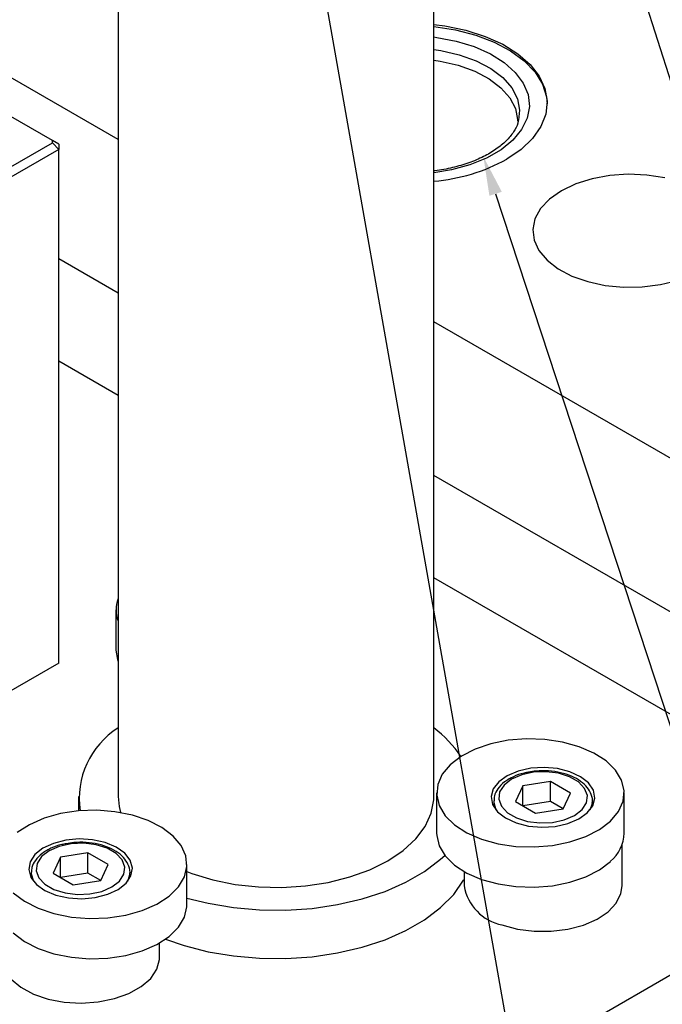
# Model space of a CAD drawing. Header units: inches. Extents: x 1880 to 2363, y -453 to -54.
# Tile 933 of 1056: x 2153.02 to 2155.58, y -428.51 to -424.58. Entities that reach past the tile are written whole.
import ezdxf

# ---------------------------------------------------------------- set-up
doc = ezdxf.new("R2010")
doc.units = ezdxf.units.IN
doc.header["$LTSCALE"] = 0.5
doc.header["$MEASUREMENT"] = 0
for name, color, linetype in [('DST-M-S', 53, 'Continuous'), ('PAD-M-S', 135, 'Continuous'), ('PBU-M-S', 8, 'Continuous'), ('SID-M-S', 105, 'Continuous'), ('SVF-M-S', 8, 'Continuous')]:
    doc.layers.add(name, color=color, linetype=linetype)

msp = doc.modelspace()

# ---------------------------------------------------------------- linework, layer by layer
at = {"layer": 'DST-M-S', "linetype": 'Continuous', "lineweight": 25}
for p, q in [((2163.76464, -423.68468), (2153.86514, -429.39954)), ((2153.15071, -425.05984), (2152.49361, -424.68051)), ((2151.7865, -425.85584), (2153.15071, -425.0683)), ((2153.17571, -425.09469), (2151.79685, -425.89069)), ((2153.15071, -425.0683), (2153.15071, -425.05984)), ((2153.17571, -425.07428), (2153.15071, -425.05984)), ((2153.17571, -425.09469), (2153.15071, -425.0683)), ((2153.17571, -425.07428), (2153.17571, -425.09469)), ((2153.17571, -427.14421), (2153.17571, -425.09469)), ((2153.17571, -427.14421), (2151.79685, -427.94021))]:
    msp.add_line(p, q, dxfattribs=at)
at = {"layer": 'PAD-M-S', "linetype": 'Continuous', "lineweight": 25}
for p, q in [((2153.412, -425.05573), (2148.30788, -422.10919)), ((2154.67184, -424.59617), (2154.7149, -424.60178)), ((2154.7149, -424.60178), (2154.79846, -424.61897)), ((2154.79846, -424.61897), (2154.87616, -424.64367)), ((2154.87616, -424.64367), (2154.94598, -424.67525)), ((2154.94598, -424.67525), (2155.00613, -424.71289)), ((2155.00613, -424.71289), (2155.05504, -424.75561)), ((2155.05504, -424.75561), (2155.09144, -424.80231)), ((2155.09144, -424.80231), (2155.1144, -424.85177)), ((2155.1144, -424.85177), (2155.12332, -424.90272)), ((2155.12332, -424.90272), (2155.11796, -424.95383)), ((2155.11796, -424.95383), (2155.09847, -425.00379)), ((2155.09847, -425.00379), (2155.06535, -425.05129)), ((2155.06535, -425.05129), (2155.01946, -425.09511)), ((2155.01946, -425.09511), (2154.96199, -425.13412)), ((2155.30236, -425.21208), (2155.23718, -425.23263)), ((2155.3731, -425.19903), (2155.30236, -425.21208)), ((2155.44684, -425.19394), (2155.3731, -425.19903)), ((2155.52091, -425.197), (2155.44684, -425.19394)), ((2155.59264, -425.2081), (2155.52091, -425.197)), ((2155.23718, -425.23263), (2155.17992, -425.25993)), ((2155.17992, -425.25993), (2155.13264, -425.29298)), ((2155.09705, -425.33061), (2155.07443, -425.37145)), ((2155.13264, -425.29298), (2155.09705, -425.33061)), ((2155.07443, -425.37145), (2155.06562, -425.41401)), ((2155.06562, -425.41401), (2155.07092, -425.45678)), ((2155.07092, -425.45678), (2155.09014, -425.49819)), ((2155.09014, -425.49819), (2155.12258, -425.53675)), ((2153.412, -425.66814), (2153.17571, -425.53174)), ((2155.12258, -425.53675), (2155.16709, -425.57107)), ((2155.16709, -425.57107), (2155.22204, -425.5999)), ((2155.22204, -425.5999), (2155.28545, -425.62222)), ((2155.28545, -425.62222), (2155.35503, -425.6372)), ((2155.35503, -425.6372), (2155.42827, -425.64431)), ((2155.42827, -425.64431), (2155.50251, -425.64329)), ((2155.50251, -425.64329), (2155.57507, -425.63418)), ((2155.57507, -425.63418), (2155.64334, -425.6173)), ((2156.16324, -426.64399), (2154.67184, -425.78303)), ((2156.16324, -427.2564), (2154.67184, -426.39543))]:
    msp.add_line(p, q, dxfattribs=at)
msp.add_arc((2154.60433, -424.47682), 0.74831, 275.17638, 298.55252, dxfattribs=at)
at = {"layer": 'PBU-M-S', "linetype": 'Continuous', "lineweight": 25}
for p, q in [((2153.412, -425.66814), (2153.17571, -425.53174)), ((2153.412, -426.07641), (2153.17571, -425.94001)), ((2156.16324, -427.2564), (2154.67184, -426.39543)), ((2156.16324, -427.66467), (2154.67184, -426.8037))]:
    msp.add_line(p, q, dxfattribs=at)
at = {"layer": 'SID-M-S'}
for p, q in [((2154.00141, -423.14734), (2155.50981, -431.68948)), ((2155.23315, -423.6202), (2157.80121, -431.69571)), ((2154.91756, -425.27188), (2157.0242, -431.69625))]:
    msp.add_line(p, q, dxfattribs=at)
msp.add_solid([(2154.89286, -425.27998), (2154.86895, -425.12364), (2154.89286, -425.27998), (2154.94227, -425.26378)], dxfattribs=at)
at = {"layer": 'SVF-M-S', "linetype": 'Continuous', "lineweight": 25}
for p, q in [((2153.412, -423.5317), (2153.412, -427.67589)), ((2154.67184, -427.67589), (2154.67184, -423.5317)), ((2154.67184, -424.60434), (2154.75728, -424.61757)), ((2154.75728, -424.61757), (2154.83817, -424.63858)), ((2154.67184, -424.64623), (2154.68331, -424.64772)), ((2154.68331, -424.64772), (2154.76063, -424.66243)), ((2154.76063, -424.66243), (2154.83253, -424.68447)), ((2154.83817, -424.63858), (2154.91217, -424.66682)), ((2154.67184, -424.69572), (2154.69914, -424.69991)), ((2154.69914, -424.69991), (2154.77256, -424.71691)), ((2154.83253, -424.68447), (2154.89694, -424.71322)), ((2154.91217, -424.66682), (2154.97737, -424.70154)), ((2154.97737, -424.70154), (2155.03207, -424.74185)), ((2154.67184, -424.73828), (2154.6968, -424.74214)), ((2154.77256, -424.71691), (2154.83953, -424.7412)), ((2154.83953, -424.7412), (2154.89792, -424.77201)), ((2154.89694, -424.71322), (2154.95201, -424.74783)), ((2154.6968, -424.74214), (2154.76886, -424.75883)), ((2154.76886, -424.75883), (2154.8346, -424.78267)), ((2154.89792, -424.77201), (2154.94584, -424.80834)), ((2154.95201, -424.74783), (2154.99616, -424.78732)), ((2155.03207, -424.74185), (2155.07487, -424.7867)), ((2154.8346, -424.78267), (2154.89191, -424.81291)), ((2154.89191, -424.81291), (2154.93894, -424.84857)), ((2154.94584, -424.80834), (2154.98175, -424.84903)), ((2154.99616, -424.78732), (2155.02811, -424.83055)), ((2155.07487, -424.7867), (2155.10465, -424.83494)), ((2154.93894, -424.84857), (2154.97419, -424.88851)), ((2154.98175, -424.84903), (2155.0045, -424.89276)), ((2155.02811, -424.83055), (2155.04695, -424.87627)), ((2155.10465, -424.83494), (2155.12064, -424.88531)), ((2154.97419, -424.88851), (2154.99652, -424.93144)), ((2155.0045, -424.89276), (2155.01336, -424.93814)), ((2155.04695, -424.87627), (2155.05213, -424.92317)), ((2155.12064, -424.88531), (2155.12338, -424.91321)), ((2154.99652, -424.93144), (2155.00521, -424.97598)), ((2155.05213, -424.92317), (2155.04351, -424.96991)), ((2155.00521, -424.97598), (2155.00532, -424.98158)), ((2155.01336, -424.93814), (2155.00942, -424.97829)), ((2155.04351, -424.96991), (2155.02132, -425.01513)), ((2155.02132, -425.01513), (2154.98622, -425.05753)), ((2154.98622, -425.05753), (2154.93921, -425.0959)), ((2154.88165, -425.12913), (2154.81518, -425.15627)), ((2154.93921, -425.0959), (2154.88165, -425.12913)), ((2154.81518, -425.15627), (2154.74172, -425.17654)), ((2154.74172, -425.17654), (2154.67184, -425.18835)), ((2153.40375, -426.93228), (2153.40375, -427.09302)), ((2153.40375, -427.09302), (2153.40915, -427.12958)), ((2153.40915, -427.12958), (2153.412, -427.13811)), ((2155.04062, -427.4464), (2154.96801, -427.45231)), ((2155.11382, -427.44878), (2155.04062, -427.4464)), ((2155.18481, -427.45936), (2155.11382, -427.44878)), ((2154.83565, -427.48778), (2154.78097, -427.51598)), ((2154.89881, -427.46628), (2154.83565, -427.48778)), ((2154.96801, -427.45231), (2154.89881, -427.46628)), ((2155.25087, -427.47773), (2155.18481, -427.45936)), ((2155.30944, -427.50318), (2155.25087, -427.47773)), ((2154.78097, -427.51598), (2154.73687, -427.54979)), ((2155.35829, -427.53475), (2155.30944, -427.50318)), ((2154.73687, -427.54979), (2154.70505, -427.58792)), ((2155.05794, -427.56391), (2155.00762, -427.57515)), ((2155.11158, -427.56057), (2155.05794, -427.56391)), ((2155.1649, -427.56536), (2155.11158, -427.56057)), ((2155.21425, -427.57796), (2155.1649, -427.56536)), ((2155.39553, -427.57121), (2155.35829, -427.53475)), ((2154.70505, -427.58792), (2154.68672, -427.62891)), ((2154.96405, -427.59352), (2154.9302, -427.61778)), ((2154.98144, -427.60754), (2154.95122, -427.63084)), ((2154.98144, -427.60754), (2154.95122, -427.63084)), ((2155.00762, -427.57515), (2154.96405, -427.59352)), ((2155.02181, -427.59009), (2154.98144, -427.60754)), ((2155.02181, -427.59009), (2154.98144, -427.60754)), ((2155.06906, -427.57992), (2155.02181, -427.59009)), ((2155.06906, -427.57992), (2155.02181, -427.59009)), ((2155.11936, -427.57784), (2155.06906, -427.57992)), ((2155.11936, -427.57784), (2155.06906, -427.57992)), ((2155.16863, -427.58403), (2155.11936, -427.57784)), ((2155.16863, -427.58403), (2155.11936, -427.57784)), ((2155.21289, -427.59798), (2155.16863, -427.58403)), ((2155.21289, -427.59798), (2155.16863, -427.58403)), ((2155.24855, -427.61857), (2155.21289, -427.59798)), ((2155.24855, -427.61857), (2155.21289, -427.59798)), ((2155.25627, -427.59749), (2155.21425, -427.57796)), ((2155.2881, -427.62265), (2155.25627, -427.59749)), ((2155.41974, -427.61116), (2155.39553, -427.57121)), ((2154.68672, -427.62891), (2154.6826, -427.67117)), ((2154.90838, -427.64627), (2154.90008, -427.67705)), ((2154.9302, -427.61778), (2154.90838, -427.64627)), ((2154.95122, -427.63084), (2154.9336, -427.65812)), ((2154.95122, -427.63084), (2154.9336, -427.65812)), ((2155.02635, -427.63346), (2154.99694, -427.69684)), ((2155.02635, -427.63346), (2154.99694, -427.69684)), ((2155.13613, -427.61648), (2155.02635, -427.63346)), ((2155.13613, -427.61648), (2155.02635, -427.63346)), ((2155.02635, -427.71382), (2155.02635, -427.63346)), ((2155.02635, -427.71382), (2155.02635, -427.63346)), ((2155.2165, -427.66288), (2155.13613, -427.61648)), ((2155.13613, -427.69685), (2155.13613, -427.61648)), ((2155.2165, -427.66288), (2155.13613, -427.61648)), ((2155.13613, -427.69685), (2155.13613, -427.61648)), ((2155.27271, -427.64412), (2155.24855, -427.61857)), ((2155.27271, -427.64412), (2155.24855, -427.61857)), ((2155.28343, -427.67256), (2155.27271, -427.64412)), ((2155.28343, -427.67256), (2155.27271, -427.64412)), ((2155.30757, -427.6517), (2155.2881, -427.62265)), ((2155.42997, -427.65308), (2155.41974, -427.61116)), ((2153.25452, -427.67589), (2153.25452, -427.73401)), ((2153.412, -427.67589), (2153.41596, -427.7166)), ((2154.6714, -427.68948), (2154.67184, -427.67589)), ((2154.68227, -427.66212), (2154.68227, -427.82286)), ((2154.6826, -427.67117), (2154.69283, -427.71308)), ((2154.90008, -427.67705), (2154.90586, -427.70802)), ((2154.9336, -427.65812), (2154.93, -427.68715)), ((2154.9336, -427.65812), (2154.93, -427.68715)), ((2154.93, -427.68715), (2154.94072, -427.7156)), ((2154.93, -427.68715), (2154.94072, -427.7156)), ((2155.18708, -427.72625), (2155.2165, -427.66288)), ((2155.18708, -427.72625), (2155.2165, -427.66288)), ((2155.27984, -427.7016), (2155.28343, -427.67256)), ((2155.27984, -427.7016), (2155.28343, -427.67256)), ((2155.30505, -427.71344), (2155.31335, -427.68267)), ((2155.31335, -427.68267), (2155.30757, -427.6517)), ((2155.42585, -427.69534), (2155.42997, -427.65308)), ((2155.4303, -427.82286), (2155.4303, -427.66212)), ((2153.41596, -427.7166), (2153.42212, -427.74082)), ((2154.66086, -427.74349), (2154.6714, -427.68948)), ((2154.69283, -427.71308), (2154.71704, -427.75303)), ((2154.90586, -427.70802), (2154.92533, -427.73707)), ((2154.90987, -427.69593), (2154.90987, -427.71624)), ((2154.90987, -427.69593), (2154.90987, -427.71624)), ((2154.9099, -427.69397), (2154.90998, -427.69981)), ((2154.9099, -427.69397), (2154.90998, -427.69981)), ((2154.90998, -427.69981), (2154.91842, -427.72907)), ((2154.90998, -427.69981), (2154.91842, -427.72907)), ((2154.94072, -427.7156), (2154.96489, -427.74115)), ((2154.94072, -427.7156), (2154.96489, -427.74115)), ((2154.99694, -427.69684), (2155.0773, -427.74323)), ((2154.99694, -427.69684), (2155.0773, -427.74323)), ((2155.13613, -427.69685), (2155.02637, -427.71383)), ((2155.13613, -427.69685), (2155.02637, -427.71383)), ((2155.0773, -427.74323), (2155.18708, -427.72625)), ((2155.0773, -427.74323), (2155.18708, -427.72625)), ((2155.18706, -427.72625), (2155.13613, -427.69685)), ((2155.18706, -427.72625), (2155.13613, -427.69685)), ((2155.26221, -427.72887), (2155.27984, -427.7016)), ((2155.26221, -427.72887), (2155.27984, -427.7016)), ((2155.28324, -427.74193), (2155.30505, -427.71344)), ((2155.29501, -427.72907), (2155.30254, -427.70755)), ((2155.29501, -427.72907), (2155.30254, -427.70755)), ((2155.30254, -427.70755), (2155.30341, -427.70054)), ((2155.30254, -427.70755), (2155.30341, -427.70054)), ((2155.30341, -427.70054), (2155.30357, -427.69593)), ((2155.30341, -427.70054), (2155.30357, -427.69593)), ((2155.30357, -427.71624), (2155.30357, -427.69593)), ((2155.30357, -427.71624), (2155.30357, -427.69593)), ((2155.40752, -427.73632), (2155.42585, -427.69534)), ((2153.11698, -427.76332), (2153.05857, -427.7889)), ((2153.18292, -427.74481), (2153.11698, -427.76332)), ((2153.25384, -427.73407), (2153.18292, -427.74481)), ((2153.32703, -427.73154), (2153.25384, -427.73407)), ((2153.39967, -427.73729), (2153.32703, -427.73154)), ((2153.46897, -427.75112), (2153.39967, -427.73729)), ((2153.53226, -427.77248), (2153.46897, -427.75112)), ((2154.63649, -427.79599), (2154.66086, -427.74349)), ((2154.71704, -427.75303), (2154.75428, -427.78949)), ((2154.92533, -427.73707), (2154.95716, -427.76222)), ((2154.95716, -427.76222), (2154.99919, -427.78176)), ((2154.96489, -427.74115), (2155.00055, -427.76173)), ((2154.96489, -427.74115), (2155.00055, -427.76173)), ((2155.00055, -427.76173), (2155.04481, -427.77568)), ((2155.00055, -427.76173), (2155.04481, -427.77568)), ((2155.19163, -427.76962), (2155.23199, -427.75218)), ((2155.19163, -427.76962), (2155.23199, -427.75218)), ((2155.20582, -427.78457), (2155.24939, -427.76619)), ((2155.23199, -427.75218), (2155.26221, -427.72887)), ((2155.23199, -427.75218), (2155.26221, -427.72887)), ((2155.24939, -427.76619), (2155.28324, -427.74193)), ((2155.3757, -427.77445), (2155.40752, -427.73632)), ((2153.05857, -427.7889), (2153.00993, -427.82057)), ((2153.58712, -427.80056), (2153.53226, -427.77248)), ((2153.63144, -427.83428), (2153.58712, -427.80056)), ((2154.59884, -427.84581), (2154.63649, -427.79599)), ((2154.75428, -427.78949), (2154.80313, -427.82106)), ((2154.99919, -427.78176), (2155.04854, -427.79435)), ((2155.04481, -427.77568), (2155.09408, -427.78187)), ((2155.04481, -427.77568), (2155.09408, -427.78187)), ((2155.04854, -427.79435), (2155.10185, -427.79915)), ((2155.09408, -427.78187), (2155.14438, -427.7798)), ((2155.09408, -427.78187), (2155.14438, -427.7798)), ((2155.10185, -427.79915), (2155.1555, -427.79581)), ((2155.14438, -427.7798), (2155.19163, -427.76962)), ((2155.14438, -427.7798), (2155.19163, -427.76962)), ((2155.1555, -427.79581), (2155.20582, -427.78457)), ((2155.3316, -427.80827), (2155.3757, -427.77445)), ((2153.66351, -427.87234), (2153.63144, -427.83428)), ((2154.68227, -427.82286), (2154.6826, -427.8319)), ((2154.6826, -427.8319), (2154.69283, -427.87381)), ((2154.80313, -427.82106), (2154.8617, -427.84652)), ((2155.21376, -427.85796), (2155.27692, -427.83646)), ((2155.27692, -427.83646), (2155.3316, -427.80827)), ((2153.11235, -427.8831), (2153.08068, -427.90832)), ((2153.15424, -427.86347), (2153.11235, -427.8831)), ((2153.17752, -427.87537), (2153.13716, -427.89282)), ((2153.17752, -427.87537), (2153.13716, -427.89282)), ((2153.20351, -427.85077), (2153.15424, -427.86347)), ((2153.22477, -427.8652), (2153.17752, -427.87537)), ((2153.22477, -427.8652), (2153.17752, -427.87537)), ((2153.2568, -427.84586), (2153.20351, -427.85077)), ((2153.27507, -427.86312), (2153.22477, -427.8652)), ((2153.27507, -427.86312), (2153.22477, -427.8652)), ((2153.31046, -427.84908), (2153.2568, -427.84586)), ((2153.32434, -427.86931), (2153.27507, -427.86312)), ((2153.32434, -427.86931), (2153.27507, -427.86312)), ((2153.36086, -427.86022), (2153.31046, -427.84908)), ((2153.3686, -427.88326), (2153.32434, -427.86931)), ((2153.3686, -427.88326), (2153.32434, -427.86931)), ((2153.40455, -427.8785), (2153.36086, -427.86022)), ((2153.40426, -427.90385), (2153.3686, -427.88326)), ((2153.40426, -427.90385), (2153.3686, -427.88326)), ((2153.43855, -427.90268), (2153.40455, -427.8785)), ((2153.6821, -427.91329), (2153.66351, -427.87234)), ((2154.54875, -427.89183), (2154.59884, -427.84581)), ((2154.69283, -427.87381), (2154.71704, -427.91377)), ((2154.8617, -427.84652), (2154.92776, -427.86489)), ((2154.92776, -427.86489), (2154.99875, -427.87547)), ((2154.99875, -427.87547), (2155.07195, -427.87785)), ((2155.07195, -427.87785), (2155.14456, -427.87194)), ((2155.14456, -427.87194), (2155.21376, -427.85796)), ((2155.42168, -428.03348), (2155.42168, -427.86895)), ((2153.08068, -427.90832), (2153.0614, -427.93741)), ((2153.10694, -427.91612), (2153.08931, -427.9434)), ((2153.10694, -427.91612), (2153.08931, -427.9434)), ((2153.13716, -427.89282), (2153.10694, -427.91612)), ((2153.13716, -427.89282), (2153.10694, -427.91612)), ((2153.18207, -427.91875), (2153.15265, -427.98212)), ((2153.18207, -427.91875), (2153.15265, -427.98212)), ((2153.29185, -427.90176), (2153.18207, -427.91875)), ((2153.29185, -427.90176), (2153.18207, -427.91875)), ((2153.18207, -427.9991), (2153.18207, -427.91875)), ((2153.18207, -427.9991), (2153.18207, -427.91875)), ((2153.37221, -427.94816), (2153.29185, -427.90176)), ((2153.29185, -427.98213), (2153.29185, -427.90176)), ((2153.37221, -427.94816), (2153.29185, -427.90176)), ((2153.29185, -427.98213), (2153.29185, -427.90176)), ((2153.42843, -427.9294), (2153.40426, -427.90385)), ((2153.42843, -427.9294), (2153.40426, -427.90385)), ((2153.46055, -427.93113), (2153.43855, -427.90268)), ((2153.68649, -427.95554), (2153.6821, -427.91329)), ((2154.48734, -427.93302), (2154.54875, -427.89183)), ((2154.69844, -427.92684), (2154.71526, -427.91152)), ((2154.71704, -427.91377), (2154.75428, -427.95023)), ((2153.0614, -427.93741), (2153.05581, -427.96839)), ((2153.08931, -427.9434), (2153.08572, -427.97244)), ((2153.08931, -427.9434), (2153.08572, -427.97244)), ((2153.34279, -428.01153), (2153.37221, -427.94816)), ((2153.34279, -428.01153), (2153.37221, -427.94816)), ((2153.43914, -427.95784), (2153.42843, -427.9294)), ((2153.43914, -427.95784), (2153.42843, -427.9294)), ((2153.43555, -427.98688), (2153.43914, -427.95784)), ((2153.43555, -427.98688), (2153.43914, -427.95784)), ((2153.46905, -427.96189), (2153.46055, -427.93113)), ((2153.46347, -427.99287), (2153.46905, -427.96189)), ((2153.67653, -427.99747), (2153.68649, -427.95554)), ((2153.68677, -428.10803), (2153.68677, -427.94729)), ((2154.41598, -427.96848), (2154.48734, -427.93302)), ((2154.63464, -427.97512), (2154.69844, -427.92684)), ((2154.75428, -427.95023), (2154.80313, -427.98179)), ((2155.3316, -427.969), (2155.3757, -427.93519)), ((2153.05581, -427.96839), (2153.06431, -427.99915)), ((2153.06431, -427.99915), (2153.08631, -428.02759)), ((2153.06558, -427.98121), (2153.06558, -428.00152)), ((2153.06558, -427.98121), (2153.06558, -428.00152)), ((2153.06561, -427.97925), (2153.0657, -427.98509)), ((2153.06561, -427.97925), (2153.0657, -427.98509)), ((2153.0657, -427.98509), (2153.07414, -428.01435)), ((2153.0657, -427.98509), (2153.07414, -428.01435)), ((2153.08572, -427.97244), (2153.09644, -428.00088)), ((2153.08572, -427.97244), (2153.09644, -428.00088)), ((2153.09644, -428.00088), (2153.1206, -428.02643)), ((2153.09644, -428.00088), (2153.1206, -428.02643)), ((2153.15265, -427.98212), (2153.23302, -428.02851)), ((2153.15265, -427.98212), (2153.23302, -428.02851)), ((2153.29185, -427.98213), (2153.18208, -427.99911)), ((2153.29185, -427.98213), (2153.18208, -427.99911)), ((2153.34278, -428.01153), (2153.29185, -427.98213)), ((2153.34278, -428.01153), (2153.29185, -427.98213)), ((2153.41793, -428.01415), (2153.43555, -427.98688)), ((2153.41793, -428.01415), (2153.43555, -427.98688)), ((2153.44418, -428.02196), (2153.46347, -427.99287)), ((2153.45073, -428.01435), (2153.45825, -427.99283)), ((2153.45073, -428.01435), (2153.45825, -427.99283)), ((2153.45825, -427.99283), (2153.45912, -427.98582)), ((2153.45825, -427.99283), (2153.45912, -427.98582)), ((2153.45912, -427.98582), (2153.45928, -427.98121)), ((2153.45912, -427.98582), (2153.45928, -427.98121)), ((2153.45928, -428.00152), (2153.45928, -427.98121)), ((2153.45928, -428.00152), (2153.45928, -427.98121)), ((2153.65258, -428.03748), (2153.67653, -427.99747)), ((2153.68677, -427.97622), (2153.70678, -427.98379)), ((2153.70678, -427.98379), (2153.79002, -428.00919)), ((2154.24997, -428.01913), (2154.33626, -427.99739)), ((2154.33626, -427.99739), (2154.41598, -427.96848)), ((2154.56026, -428.01806), (2154.63464, -427.97512)), ((2154.79176, -427.9755), (2154.79176, -428.03348)), ((2154.80313, -427.98179), (2154.8617, -428.00725)), ((2155.21376, -428.0187), (2155.27692, -427.9972)), ((2155.27692, -427.9972), (2155.3316, -427.969)), ((2153.08631, -428.02759), (2153.12032, -428.05178)), ((2153.1206, -428.02643), (2153.15626, -428.04701)), ((2153.1206, -428.02643), (2153.15626, -428.04701)), ((2153.23302, -428.02851), (2153.34279, -428.01153)), ((2153.23302, -428.02851), (2153.34279, -428.01153)), ((2153.34734, -428.0549), (2153.38771, -428.03746)), ((2153.34734, -428.0549), (2153.38771, -428.03746)), ((2153.38771, -428.03746), (2153.41793, -428.01415)), ((2153.38771, -428.03746), (2153.41793, -428.01415)), ((2153.41251, -428.04718), (2153.44418, -428.02196)), ((2153.61557, -428.07402), (2153.65258, -428.03748)), ((2153.79002, -428.00919), (2153.87888, -428.02714)), ((2153.87888, -428.02714), (2153.97139, -428.03725)), ((2153.97139, -428.03725), (2154.06547, -428.03928)), ((2154.06547, -428.03928), (2154.15903, -428.03319)), ((2154.15903, -428.03319), (2154.24997, -428.01913)), ((2154.47664, -428.05489), (2154.56026, -428.01806)), ((2154.75053, -428.06697), (2154.78996, -428.01068)), ((2154.78996, -428.01068), (2154.79176, -428.00749)), ((2154.8617, -428.00725), (2154.92776, -428.02562)), ((2154.92776, -428.02562), (2154.99875, -428.0362)), ((2154.99875, -428.0362), (2155.07195, -428.03858)), ((2155.07195, -428.03858), (2155.14456, -428.03267)), ((2155.14456, -428.03267), (2155.21376, -428.0187)), ((2155.41725, -428.06388), (2155.42168, -428.03348)), ((2152.99406, -428.06031), (2153.03838, -428.09403)), ((2153.12032, -428.05178), (2153.164, -428.07006)), ((2153.15626, -428.04701), (2153.20052, -428.06097)), ((2153.15626, -428.04701), (2153.20052, -428.06097)), ((2153.164, -428.07006), (2153.2144, -428.08119)), ((2153.20052, -428.06097), (2153.24979, -428.06715)), ((2153.20052, -428.06097), (2153.24979, -428.06715)), ((2153.24979, -428.06715), (2153.30009, -428.06508)), ((2153.24979, -428.06715), (2153.30009, -428.06508)), ((2153.26807, -428.08442), (2153.32135, -428.07951)), ((2153.30009, -428.06508), (2153.34734, -428.0549)), ((2153.30009, -428.06508), (2153.34734, -428.0549)), ((2153.32135, -428.07951), (2153.37062, -428.06681)), ((2153.37062, -428.06681), (2153.41251, -428.04718)), ((2153.56693, -428.10569), (2153.61557, -428.07402)), ((2154.38525, -428.08496), (2154.47664, -428.05489)), ((2154.69844, -428.11973), (2154.75053, -428.06697)), ((2155.39867, -428.1017), (2155.41725, -428.06388)), ((2153.03838, -428.09403), (2153.09324, -428.12211)), ((2153.2144, -428.08119), (2153.26807, -428.08442)), ((2153.50852, -428.13127), (2153.56693, -428.10569)), ((2153.67653, -428.15821), (2153.68649, -428.11627)), ((2153.68649, -428.11627), (2153.68677, -428.10803)), ((2153.68677, -428.08158), (2153.77124, -428.10274)), ((2153.77124, -428.10274), (2153.87221, -428.11976)), ((2153.87221, -428.11976), (2153.97621, -428.12886)), ((2154.18584, -428.12279), (2154.28774, -428.10772)), ((2154.28774, -428.10772), (2154.38525, -428.08496)), ((2154.63464, -428.168), (2154.69844, -428.11973)), ((2155.36643, -428.13634), (2155.39867, -428.1017)), ((2153.09324, -428.12211), (2153.15653, -428.14347)), ((2153.15653, -428.14347), (2153.22583, -428.1573)), ((2153.22583, -428.1573), (2153.29847, -428.16305)), ((2153.37166, -428.16051), (2153.44258, -428.14978)), ((2153.44258, -428.14978), (2153.50852, -428.13127)), ((2153.65258, -428.19821), (2153.67653, -428.15821)), ((2153.97621, -428.12886), (2154.08138, -428.12987)), ((2154.08138, -428.12987), (2154.18584, -428.12279)), ((2155.32206, -428.16616), (2155.36643, -428.13634)), ((2153.29847, -428.16305), (2153.37166, -428.16051)), ((2153.61557, -428.23475), (2153.65258, -428.19821)), ((2154.56026, -428.21094), (2154.63464, -428.168)), ((2154.94286, -428.18876), (2155.00451, -428.20546)), ((2155.20565, -428.2061), (2155.26761, -428.18979)), ((2155.26761, -428.18979), (2155.32206, -428.16616)), ((2152.99406, -428.22105), (2153.03838, -428.25477)), ((2153.56693, -428.26642), (2153.61557, -428.23475)), ((2154.47664, -428.24777), (2154.56026, -428.21094)), ((2155.00451, -428.20546), (2155.07095, -428.21412)), ((2155.07095, -428.21412), (2155.13905, -428.21434)), ((2155.13905, -428.21434), (2155.20565, -428.2061)), ((2153.03838, -428.25477), (2153.09324, -428.28285)), ((2153.50852, -428.29201), (2153.56693, -428.26642)), ((2153.57739, -428.31876), (2153.57739, -428.26061)), ((2153.60122, -428.24546), (2153.6751, -428.27099)), ((2153.6751, -428.27099), (2153.77124, -428.29562)), ((2154.38525, -428.27784), (2154.47664, -428.24777)), ((2153.09324, -428.28285), (2153.15653, -428.30421)), ((2153.15653, -428.30421), (2153.22583, -428.31803)), ((2153.37166, -428.32125), (2153.44258, -428.31052)), ((2153.44258, -428.31052), (2153.50852, -428.29201)), ((2153.77124, -428.29562), (2153.87221, -428.31264)), ((2153.87221, -428.31264), (2153.97621, -428.32174)), ((2154.08138, -428.32276), (2154.18584, -428.31567)), ((2154.18584, -428.31567), (2154.28774, -428.30061)), ((2154.28774, -428.30061), (2154.38525, -428.27784)), ((2153.22583, -428.31803), (2153.29847, -428.32379)), ((2153.29847, -428.32379), (2153.37166, -428.32125)), ((2153.56667, -428.36579), (2153.57707, -428.32693)), ((2153.57707, -428.32693), (2153.57739, -428.31876)), ((2153.97621, -428.32174), (2154.08138, -428.32276)), ((2153.54205, -428.40244), (2153.56667, -428.36579)), ((2152.98553, -428.4054), (2153.02427, -428.43774)), ((2153.50435, -428.43519), (2153.54205, -428.40244)), ((2153.02427, -428.43774), (2153.07414, -428.46451)), ((2153.07414, -428.46451), (2153.13282, -428.48447)), ((2153.39731, -428.48307), (2153.45534, -428.46249)), ((2153.45534, -428.46249), (2153.50435, -428.43519)), ((2153.13282, -428.48447), (2153.19756, -428.49668)), ((2153.19756, -428.49668), (2153.26533, -428.50057)), ((2153.26533, -428.50057), (2153.33297, -428.49596)), ((2153.33297, -428.49596), (2153.39731, -428.48307))]:
    msp.add_line(p, q, dxfattribs=at)
for centre, radius, start, end in [((2153.53207, -426.93228), 0.12826, 159.41859, 200.58141), ((2153.59035, -427.68449), 0.33311, 122.37206, 188.45466), ((2154.38383, -427.78388), 0.47739, 34.00879, 52.89329), ((2155.27518, -427.81689), 0.15524, 310.3559, 357.79727), ((2154.98158, -427.99992), 0.19276, 190.02455, 258.41329)]:
    msp.add_arc(centre, radius, start, end, dxfattribs=at)
for points, knots in [([(2155.00816, -424.97779), (2155.00754, -424.98205), (2155.00527, -424.99765), (2154.98977, -425.02585), (2154.96143, -425.06122), (2154.92056, -425.09482), (2154.87038, -425.12438), (2154.81187, -425.14936), (2154.74629, -425.16799), (2154.69868, -425.17841), (2154.67308, -425.18055), (2154.67184, -425.18065)], [0, 0, 0, 0, 0.0493836, 0.1806607, 0.3202854, 0.4558065, 0.5899889, 0.7240364, 0.858382, 0.9931347, 1, 1, 1, 1]), ([(2154.9716, -427.60656), (2154.96537, -427.61047), (2154.94725, -427.62181), (2154.92606, -427.64412), (2154.9116, -427.67041), (2154.91153, -427.68719), (2154.9115, -427.69376)], [0, 0, 0, 0, 0.176727, 0.5132924, 0.8093523, 1, 1, 1, 1]), ([(2154.9716, -427.60656), (2154.96537, -427.61047), (2154.94725, -427.62181), (2154.92606, -427.64412), (2154.9116, -427.67041), (2154.91153, -427.68719), (2154.9115, -427.69376)], [0, 0, 0, 0, 0.176727, 0.5132924, 0.8093523, 1, 1, 1, 1]), ([(2155.04932, -427.58006), (2155.04335, -427.58092), (2155.02123, -427.58414), (2154.99512, -427.59403), (2154.97709, -427.60364), (2154.9716, -427.60656)], [0, 0, 0, 0, 0.2043943, 0.7576381, 1, 1, 1, 1]), ([(2155.04932, -427.58006), (2155.04335, -427.58092), (2155.02123, -427.58414), (2154.99512, -427.59403), (2154.97709, -427.60364), (2154.9716, -427.60656)], [0, 0, 0, 0, 0.2043943, 0.7576381, 1, 1, 1, 1]), ([(2155.30317, -427.70149), (2155.30326, -427.70113), (2155.30597, -427.69048), (2155.3001, -427.66865), (2155.28469, -427.63993), (2155.2577, -427.615), (2155.22158, -427.5948), (2155.17759, -427.58053), (2155.12911, -427.57365), (2155.08493, -427.57323), (2155.05924, -427.57815), (2155.04932, -427.58006)], [0, 0, 0, 0, 0.0044009, 0.1295137, 0.2526128, 0.3795604, 0.512071, 0.646756, 0.7812039, 0.9154424, 1, 1, 1, 1]), ([(2155.30317, -427.70149), (2155.30326, -427.70113), (2155.30597, -427.69048), (2155.3001, -427.66865), (2155.28469, -427.63993), (2155.2577, -427.615), (2155.22158, -427.5948), (2155.17759, -427.58053), (2155.12911, -427.57365), (2155.08493, -427.57323), (2155.05924, -427.57815), (2155.04932, -427.58006)], [0, 0, 0, 0, 0.0044009, 0.1295137, 0.2526128, 0.3795604, 0.512071, 0.646756, 0.7812039, 0.9154424, 1, 1, 1, 1]), ([(2153.20503, -427.86534), (2153.19906, -427.86621), (2153.17694, -427.86942), (2153.15083, -427.87932), (2153.13281, -427.88892), (2153.12731, -427.89184)], [0, 0, 0, 0, 0.2043943, 0.7576381, 1, 1, 1, 1]), ([(2153.20503, -427.86534), (2153.19906, -427.86621), (2153.17694, -427.86942), (2153.15083, -427.87932), (2153.13281, -427.88892), (2153.12731, -427.89184)], [0, 0, 0, 0, 0.2043943, 0.7576381, 1, 1, 1, 1]), ([(2153.45888, -427.98677), (2153.45898, -427.98641), (2153.46168, -427.97576), (2153.45581, -427.95393), (2153.4404, -427.92521), (2153.41341, -427.90028), (2153.3773, -427.88008), (2153.3333, -427.86581), (2153.28482, -427.85894), (2153.24064, -427.85851), (2153.21495, -427.86344), (2153.20503, -427.86534)], [0, 0, 0, 0, 0.0044009, 0.1295137, 0.2526128, 0.3795604, 0.512071, 0.646756, 0.7812039, 0.9154424, 1, 1, 1, 1]), ([(2153.45888, -427.98677), (2153.45898, -427.98641), (2153.46168, -427.97576), (2153.45581, -427.95393), (2153.4404, -427.92521), (2153.41341, -427.90028), (2153.3773, -427.88008), (2153.3333, -427.86581), (2153.28482, -427.85894), (2153.24064, -427.85851), (2153.21495, -427.86344), (2153.20503, -427.86534)], [0, 0, 0, 0, 0.0044009, 0.1295137, 0.2526128, 0.3795604, 0.512071, 0.646756, 0.7812039, 0.9154424, 1, 1, 1, 1]), ([(2153.12731, -427.89184), (2153.12108, -427.89575), (2153.10296, -427.90709), (2153.08178, -427.9294), (2153.06731, -427.9557), (2153.06724, -427.97247), (2153.06722, -427.97904)], [0, 0, 0, 0, 0.17672703, 0.51329242, 0.80935226, 1, 1, 1, 1]), ([(2153.12731, -427.89184), (2153.12108, -427.89575), (2153.10296, -427.90709), (2153.08178, -427.9294), (2153.06731, -427.9557), (2153.06724, -427.97247), (2153.06722, -427.97904)], [0, 0, 0, 0, 0.17672703, 0.51329242, 0.80935226, 1, 1, 1, 1])]:
    msp.add_open_spline(points, degree=3, knots=knots, dxfattribs=at)

doc.saveas('drawing.dxf')
